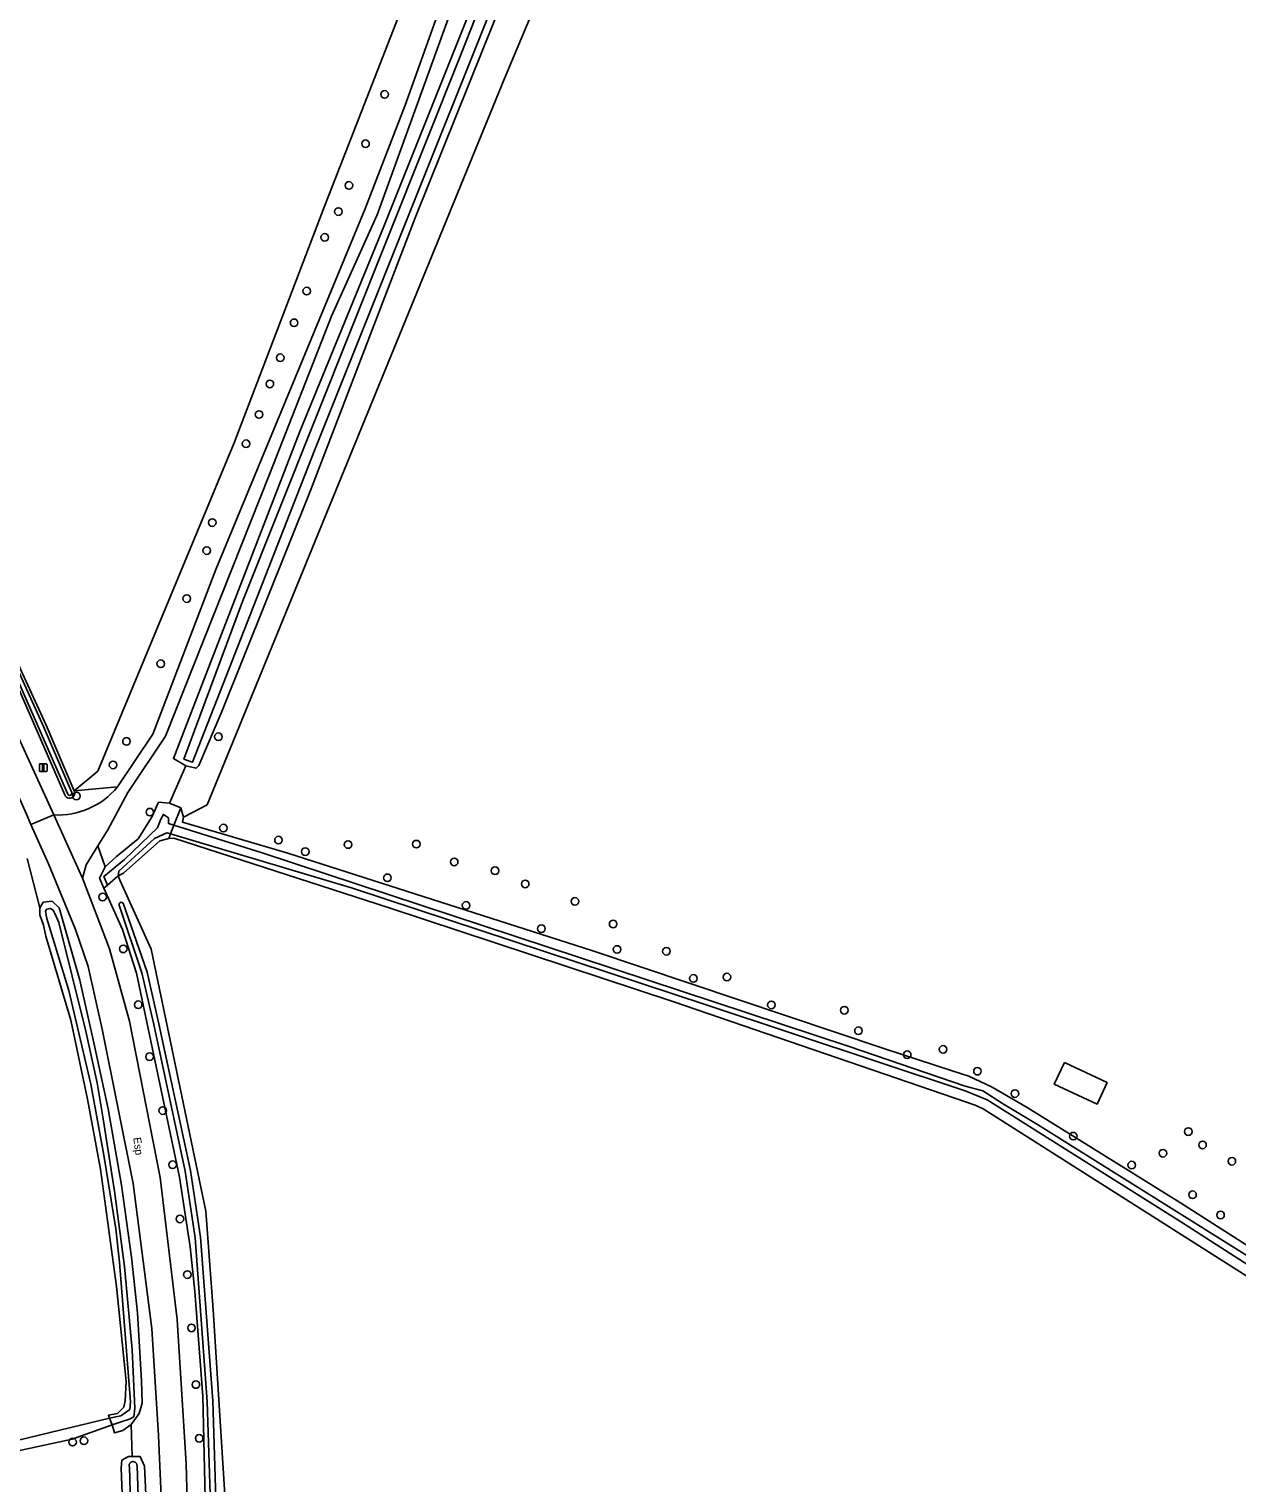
# Model space of a CAD drawing. Extents: x 161389 to 162585, y 388479 to 389761.
# Drawn here: x 161796.7 to 161952.4, y 389428.7 to 389616 of the extents above; entities that cross this region are included whole.
import ezdxf

# ---------------------------------------------------------------- set-up
doc = ezdxf.new("R2010")
doc.units = 0
for name, color, linetype in [('IMGEO_Boom', 7, 'Continuous'), ('IMGEO_Bouwland', 7, 'Continuous'), ('IMGEO_Grasland_overig', 7, 'Continuous'), ('IMGEO_Groenvoorziening', 7, 'Continuous'), ('IMGEO_Loofbos', 7, 'Continuous'), ('IMGEO_Oever', 7, 'Continuous'), ('IMGEO_Openbare_ruimte_label', 7, 'Continuous'), ('IMGEO_Pand', 7, 'Continuous'), ('IMGEO_Rijbaan_lokaal_gesloten', 7, 'Continuous'), ('IMGEO_Verkeersbordpaal', 7, 'Continuous'), ('IMGEO_Voetpad_halfverhard', 7, 'Continuous'), ('IMGEO_Waterloop', 7, 'Continuous')]:
    doc.layers.add(name, color=color, linetype=linetype)

msp = doc.modelspace()

# ---------------------------------------------------------------- linework, layer by layer
at = {"layer": 'IMGEO_Boom'}
for centre in [(161842.55, 389607.59), (161840.09, 389601.23), (161837.95, 389595.86), (161836.6, 389592.49), (161834.84, 389589.17), (161832.52, 389582.25), (161830.89, 389578.16), (161829.1, 389573.66), (161827.76, 389570.29), (161826.37, 389566.35), (161824.69, 389562.59), (161820.34, 389552.42), (161819.62, 389548.81), (161817.04, 389542.64), (161813.69, 389534.24), (161809.28, 389524.24), (161821.13, 389524.83), (161807.55, 389521.21), (161802.83, 389517.2), (161812.29, 389515.12), (161821.77, 389513.07), (161828.87, 389511.52), (161837.84, 389510.95), (161846.64, 389511), (161832.33, 389510.03), (161851.52, 389508.71), (161842.91, 389506.66), (161856.78, 389507.58), (161860.67, 389505.87), (161806.2, 389504.18), (161853.05, 389503.1), (161867.09, 389503.62), (161862.76, 389500.11), (161872.01, 389500.71), (161808.86, 389497.51), (161872.52, 389497.43), (161878.88, 389497.2), (161882.36, 389493.7), (161886.67, 389493.88), (161810.79, 389490.31), (161892.41, 389490.29), (161901.81, 389489.6), (161903.63, 389486.96), (161914.54, 389484.56), (161812.26, 389483.62), (161909.91, 389483.87), (161918.97, 389481.75), (161923.8, 389478.86), (161813.96, 389476.67), (161931.31, 389473.38), (161946.15, 389473.97), (161942.87, 389471.18), (161947.98, 389472.25), (161815.23, 389469.69), (161938.86, 389469.65), (161951.76, 389470.15), (161946.69, 389465.83), (161816.17, 389462.71), (161950.3, 389463.22), (161817.13, 389455.55), (161817.66, 389448.67), (161818.22, 389441.38), (161802.33, 389433.97), (161803.8, 389434.14), (161818.65, 389434.45)]:
    msp.add_circle(centre, 0.489, dxfattribs=at)
at = {"layer": 'IMGEO_Bouwland'}
for points in [[(161757.92, 389641.33), (161767.87, 389611.14), (161776.09, 389587.15), (161792.89, 389540.49), (161795.64, 389533.52), (161798.92, 389526.32), (161802.52, 389517.87)], [(161808.19, 389506.93), (161808.9, 389507.27), (161813.57, 389511.43), (161814.72, 389511.74)], [(161814.72, 389511.74), (161815.38, 389511.76), (161843.12, 389502.8), (161879.71, 389490.74), (161917.57, 389477.74), (161918.66, 389477.36), (161919.69, 389476.88), (161969.32, 389445.41), (161994.24, 389429.24), (161994.52, 389428.72)], [(161796.49, 389509.15), (161798.1, 389502.8)], [(161823.24, 389406.73), (161820.45, 389451.02), (161819.52, 389463.72), (161812.47, 389497.48), (161808.48, 389506.28), (161808.19, 389506.93)], [(161798.1, 389502.8), (161798.13, 389501.88), (161798.57, 389500.56), (161798.9, 389499.15), (161802.1, 389488.34), (161804.25, 389478.14), (161805.95, 389469.11), (161807.99, 389454), (161809.22, 389441.79), (161809.11, 389439.28), (161808.94, 389438.47), (161808.13, 389437.65), (161806.96, 389437.43), (161807.1, 389437.04)]]:
    msp.add_lwpolyline(points, dxfattribs=at)
at = {"layer": 'IMGEO_Grasland_overig'}
for points in [[(161914.79, 389744.73), (161914.79, 389744.73), (161857.99, 389609.64), (161819.7, 389516.07), (161816.63, 389514.47)], [(161816.95, 389521.09), (161818.26, 389520.77), (161818.62, 389521.12), (161821.56, 389528.09), (161832.99, 389556.54), (161846.49, 389591.67), (161860.34, 389626.12), (161874.34, 389660.14), (161889.76, 389697.76), (161902.63, 389727.53), (161910.22, 389744.66)], [(161814.81, 389516.28), (161816.29, 389515.66)], [(161816.29, 389515.66), (161816.63, 389514.47)]]:
    msp.add_lwpolyline(points, dxfattribs=at)
at = {"layer": 'IMGEO_Groenvoorziening'}
for points in [[(161801.33, 389517.34), (161794.14, 389533.83), (161784.9, 389558), (161771.52, 389596.38), (161756.42, 389641.03)], [(161816.63, 389514.47), (161816.52, 389513.82), (161830.07, 389509.85), (161869.4, 389497.27), (161906.92, 389484.67), (161915.7, 389481.78), (161917.85, 389481.11), (161920.85, 389479.68), (161925.37, 389477.07), (161945.13, 389464.78), (161982.91, 389440.65), (161998.68, 389430.69), (162000.02, 389430.46)], [(161806.54, 389508.09), (161805.82, 389506.62), (161806.37, 389505.31)], [(161806.37, 389505.31), (161808.77, 389500), (161810.57, 389494.36), (161816.12, 389468.09), (161817.49, 389459.14), (161818.07, 389453.37), (161819.1, 389439.9), (161820.42, 389383.54)], [(161798.1, 389502.8), (161798.56, 389503.54), (161799.69, 389503.66), (161800.59, 389502.81), (161803.28, 389493.46), (161805.17, 389485), (161806.91, 389476.89), (161808.65, 389467.07), (161809.92, 389457.8), (161810.71, 389450.61), (161811.2, 389441.86), (161811.31, 389439), (161810.93, 389437.64), (161809.88, 389436.24)], [(161810.03, 389432.1), (161811.04, 389432.11), (161811.61, 389430.85), (161812.54, 389410.84), (161812.53, 389402.73), (161812.43, 389400.71), (161811.8, 389399.94), (161810.6, 389399.73)]]:
    msp.add_lwpolyline(points, dxfattribs=at)
msp.add_arc((161801.95, 389517.56), 0.653, 199.6974, 28.5135, dxfattribs=at)
at = {"layer": 'IMGEO_Loofbos'}
for points in [[(161906.4, 389744.59), (161905.65, 389742.62), (161891.73, 389711.52), (161878.87, 389681.28), (161866.68, 389651.87), (161854.23, 389620.02), (161842.45, 389590.56), (161831.63, 389564.15), (161816.85, 389525.94), (161815.33, 389522.02), (161816.95, 389521.09)], [(161882.99, 389714.22), (161877.85, 389700.76), (161850.18, 389632.62), (161834.74, 389593.08), (161823.14, 389562.68), (161805.58, 389520.38), (161802.52, 389517.87)], [(161816.95, 389521.09), (161814.81, 389516.28)], [(161802.52, 389517.87), (161808.11, 389518.37)], [(161806.54, 389508.09), (161808, 389509.39), (161810.78, 389511.67), (161812.57, 389514.55), (161813.39, 389516.4), (161814.81, 389516.28)], [(161805.6, 389510.78), (161806.54, 389508.09)], [(161807.42, 389436.2), (161807.74, 389435.14), (161808.82, 389435.47), (161809.88, 389436.24)], [(161809.88, 389436.24), (161810.03, 389432.1)], [(161810.03, 389432.1), (161809.55, 389432.13), (161808.68, 389431.62), (161808.59, 389430.65), (161808.7, 389428.38), (161808.81, 389425.67)]]:
    msp.add_lwpolyline(points, dxfattribs=at)
at = {"layer": 'IMGEO_Oever'}
for points in [[(161815.4, 389513.43), (161816.29, 389515.66)], [(161814.95, 389512.31), (161814.72, 389511.74)], [(161806.37, 389505.31), (161806.82, 389505.71)]]:
    msp.add_lwpolyline(points, dxfattribs=at)
at = {"layer": 'IMGEO_Pand'}
msp.add_lwpolyline([(161930.17, 389482.85), (161935.67, 389480.29), (161934.38, 389477.5), (161928.87, 389480.06), (161930.17, 389482.85)], dxfattribs=at)
at = {"layer": 'IMGEO_Rijbaan_lokaal_gesloten'}
for points in [[(161799.9, 389514.77), (161799.21, 389516.27), (161795.35, 389524.74), (161788.41, 389540.88), (161785.58, 389548.61), (161774.03, 389581.66), (161750.45, 389650.77), (161734.76, 389700.98), (161730.02, 389717.53), (161726.2, 389729.06), (161724.89, 389732.65)], [(161759.71, 389613.3), (161765.52, 389596.05), (161781.58, 389550.59), (161786.55, 389537.33), (161791.89, 389524.92), (161796.38, 389514.84), (161796.96, 389513.54)], [(161796.96, 389513.54), (161799.9, 389514.77)], [(161799.9, 389514.77), (161803.61, 389506.63)], [(161796.96, 389513.54), (161799.22, 389508.46), (161802.71, 389500), (161804.33, 389495.22), (161806.16, 389487.18), (161810.15, 389467.29), (161812.54, 389448.61), (161813.4, 389434.81), (161813.89, 389424.04), (161814.81, 389383.51), (161815.76, 389352.66), (161817.88, 389301.55), (161818.24, 389292.85), (161819.9, 389250), (161822.47, 389183.9), (161823.54, 389155.66)], [(161819.27, 389378.64), (161817.52, 389410.72), (161816.99, 389431.15), (161815.8, 389449.75), (161813.64, 389468.06), (161809.67, 389488.19), (161807.11, 389497.5), (161806.15, 389500), (161803.61, 389506.63)]]:
    msp.add_lwpolyline(points, dxfattribs=at)
at = {"layer": 'IMGEO_Verkeersbordpaal'}
for p, q in [((161798.06, 389520.45), (161798.06, 389521.25)), ((161798.06, 389521.25), (161798.06, 389520.45)), ((161798.16, 389521.35), (161798.94, 389521.35)), ((161798.94, 389521.35), (161798.16, 389521.35)), ((161798.94, 389520.35), (161798.16, 389520.35)), ((161798.16, 389520.35), (161798.94, 389520.35)), ((161799.04, 389521.25), (161799.04, 389520.45)), ((161799.04, 389520.45), (161799.04, 389521.25))]:
    msp.add_line(p, q, dxfattribs=at)
msp.add_lwpolyline([(161798.47, 389521.23), (161798.62, 389521.23), (161798.62, 389520.48), (161798.47, 389520.48), (161798.47, 389521.23)], dxfattribs=at)
for centre, start, end in [((161798.16, 389521.25), 90, 180), ((161798.16, 389521.25), 90, 180), ((161798.16, 389520.45), 180, 270), ((161798.16, 389520.45), 180, 270), ((161798.94, 389521.25), 0, 90), ((161798.94, 389521.25), 360, 90), ((161798.94, 389520.45), 270, 0), ((161798.94, 389520.45), 270, 0)]:
    msp.add_arc(centre, 0.1, start, end, dxfattribs=at)
at = {"layer": 'IMGEO_Voetpad_halfverhard'}
for points in [[(161903.45, 389744.54), (161884.85, 389700.35), (161878.53, 389684.99), (161871.15, 389667.84), (161862.59, 389646.34), (161852.36, 389621.86), (161841.61, 389592.08), (161835.72, 389579.02), (161827.75, 389558.76), (161814.32, 389524.91), (161809.44, 389517.66), (161806.89, 389512.86), (161805.6, 389510.78)], [(161808.11, 389518.37), (161812.66, 389525.18), (161820.8, 389546.37), (161840, 389592.74), (161845.22, 389606.21), (161851.87, 389624.85), (161861.68, 389650.87), (161883.03, 389700.95), (161900.75, 389744.5)], [(161803.61, 389506.63), (161804.1, 389508.35), (161805.6, 389510.78)]]:
    msp.add_lwpolyline(points, dxfattribs=at)
msp.add_arc((161800.44, 389524.71), 9.96, 266.9061, 320.4376, dxfattribs=at)
at = {"layer": 'IMGEO_Waterloop'}
for points in [[(161908.71, 389744.63), (161889.42, 389699.65), (161868.36, 389648.81), (161833.51, 389561.72), (161817.79, 389521.54), (161817.47, 389521.66), (161817.29, 389521.73), (161816.69, 389521.95), (161824.25, 389542.27), (161852.4, 389612.82), (161866.84, 389649.43), (161907.12, 389744.6)], [(161756.78, 389641.12), (161771.87, 389596.5), (161785.25, 389558.13), (161794.48, 389533.97), (161801.7, 389517.42)], [(161802.22, 389517.65), (161802.18, 389517.73), (161798.58, 389526.17), (161795.3, 389533.38), (161792.55, 389540.36), (161775.74, 389587.02), (161767.52, 389611.02)], [(161815.4, 389513.43), (161814.7, 389513.65), (161814.69, 389514.37), (161814.06, 389514.83), (161813.72, 389514.23), (161813.28, 389513.12), (161809.01, 389509.02), (161806.34, 389506.82), (161806.82, 389505.71)], [(161814.95, 389512.31), (161815.4, 389513.43)], [(161997.42, 389429.81), (161963.58, 389451.83), (161926.72, 389474.89), (161922.21, 389477.58), (161919.64, 389479.2), (161917.38, 389479.84), (161902.42, 389484.91), (161863.51, 389497.77), (161826.77, 389509.86), (161815.4, 389513.43)], [(161808.19, 389506.93), (161808.3, 389507.53), (161812.89, 389511.73), (161814.46, 389512.46), (161814.95, 389512.31)], [(161814.95, 389512.31), (161838.42, 389505.32), (161883.86, 389490.34), (161917.37, 389479.2), (161920.23, 389478.05), (161945.4, 389462.2), (161986.96, 389435.49), (161995.45, 389429.9), (161995.75, 389429.25)], [(161806.82, 389505.71), (161808.19, 389506.93)], [(161822.58, 389378.61), (161822.14, 389385.64), (161821.08, 389416.78), (161820.39, 389439.29), (161818.82, 389460.36), (161817.52, 389468.95), (161813.47, 389487.84), (161811.95, 389494.51), (161808.86, 389503.38)], [(161807.42, 389436.2), (161808.71, 389436.6), (161809.68, 389436.9), (161810.22, 389437.23), (161810.36, 389438.33), (161810.01, 389445.85), (161809.04, 389456.57), (161807.74, 389466.31), (161806.29, 389475.61), (161805.48, 389480.24), (161803.98, 389487.09), (161800.55, 389500.9), (161800.45, 389501.19), (161800.05, 389502.08), (161799.81, 389502.5), (161799.47, 389502.72), (161798.99, 389502.64), (161798.86, 389502.31), (161799.01, 389501.42), (161801.86, 389492.16), (161804.69, 389480.06), (161806.38, 389470.95), (161807.89, 389461.42), (161808.36, 389457.14), (161809.78, 389439.16), (161809.73, 389438.18), (161808.55, 389437.36), (161807.1, 389437.04)], [(161808.33, 389503.15), (161811.27, 389494.42), (161812.8, 389487.76), (161816.84, 389468.86), (161818.14, 389460.28), (161819.7, 389439.19), (161820.41, 389416.69), (161821.46, 389385.56), (161821.91, 389378.53), (161821.96, 389378.42)], [(161741.6, 389420.6), (161751.51, 389423.04), (161782.08, 389430.98), (161795.55, 389434.26), (161807.1, 389437.04)], [(161807.42, 389436.2), (161802.27, 389434.35), (161794.13, 389432.6), (161776.69, 389428.35), (161757.68, 389423.46), (161743.62, 389419.4)], [(161807.1, 389437.04), (161807.42, 389436.2)], [(161809.8, 389425.98), (161809.66, 389430.77), (161809.64, 389430.82), (161809.63, 389430.86), (161809.63, 389430.9), (161809.63, 389430.95), (161809.63, 389430.99), (161809.63, 389431.04), (161809.64, 389431.08), (161809.66, 389431.12), (161809.67, 389431.16), (161809.7, 389431.2), (161809.72, 389431.24), (161809.75, 389431.28), (161809.78, 389431.31), (161809.81, 389431.34), (161809.85, 389431.37), (161809.89, 389431.39), (161809.93, 389431.41), (161809.97, 389431.42), (161810.01, 389431.44), (161810.05, 389431.45), (161810.1, 389431.45), (161810.14, 389431.45), (161810.18, 389431.45), (161810.23, 389431.44), (161810.27, 389431.43), (161810.32, 389431.42), (161810.36, 389431.4), (161810.39, 389431.38), (161810.43, 389431.35), (161810.47, 389431.32), (161810.5, 389431.29), (161810.53, 389431.26), (161810.56, 389431.22), (161810.58, 389431.18), (161810.6, 389431.14), (161810.61, 389431.1), (161810.62, 389431.05), (161810.63, 389431.01), (161810.64, 389430.97), (161810.64, 389430.92)], [(161810.64, 389430.92), (161811.59, 389402.4)]]:
    msp.add_lwpolyline(points, dxfattribs=at)
for centre, radius, start, end in [((161801.95, 389517.56), 0.283, 210.0651, 18.1492), ((161808.61, 389503.21), 0.295, 33.8428, 192.6582)]:
    msp.add_arc(centre, radius, start, end, dxfattribs=at)

# ---------------------------------------------------------------- texts
at = {"layer": 'IMGEO_Openbare_ruimte_label'}
msp.add_text('Esp', height=1, rotation=277.5303, dxfattribs=at).set_placement((161810.15, 389473.17))

doc.saveas('drawing.dxf')
